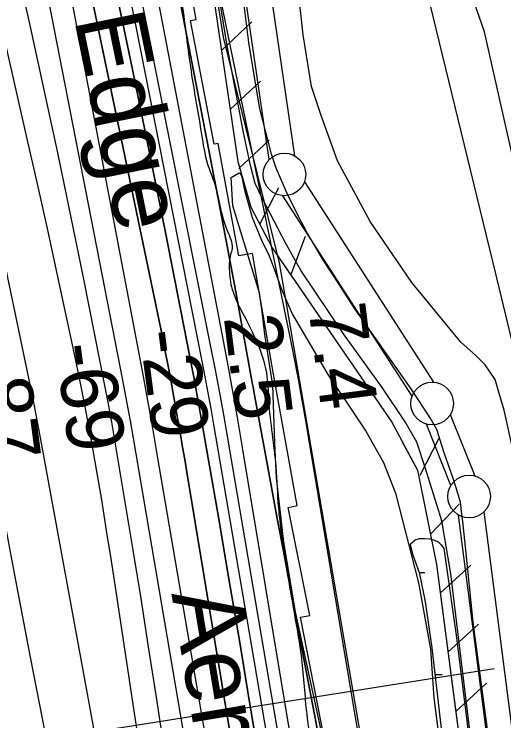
# Model space of a CAD drawing. Extents: x 3694830 to 3732949, y 415201 to 440970.
# Drawn here: x 3717944 to 3718519, y 427603 to 428432 of the extents above; entities that cross this region are included whole.
import ezdxf

# ---------------------------------------------------------------- set-up
doc = ezdxf.new("R2010")
doc.units = 0
for name, color, linetype in [('V-FLOD-BASE', 7, 'Continuous'), ('V-LEVE-TOET', 7, 'Continuous'), ('V-RIVR-EDGE', 7, 'Continuous'), ('V-RIVR-IDEN', 7, 'Continuous'), ('V-RIVR-RANG', 7, 'Continuous'), ('V-ROAD-CNTR', 7, 'Continuous'), ('V-RRAP-FSHR', 7, 'Continuous'), ('V-RRAP-RVMT', 7, 'Continuous'), ('V-SITE-VEGE', 7, 'Continuous'), ('V-SURV-LINE', 7, 'Continuous'), ('V-TOPO-DPTH', 7, 'Continuous'), ('V-TOPO-MAJR', 7, 'Continuous'), ('V-TOPO-MINR', 7, 'Continuous'), ('V-TOPO-WATR', 7, 'Continuous'), ('V-WETL-SWMP', 7, 'Continuous')]:
    doc.layers.add(name, color=color, linetype=linetype)

msp = doc.modelspace()

# ---------------------------------------------------------------- linework, layer by layer
at = {"layer": 'V-FLOD-BASE'}
for points in [[(3718219.62, 428399.09), (3718212.85, 428452.54), (3718199.27, 428543.42), (3718188.87, 428628.95), (3718177.42, 428719.83), (3718159.68, 428844.93), (3718145.09, 428956.12), (3718130.01, 429081.2), (3718119.62, 429167.27), (3718101.35, 429295.57)], [(3718513.31, 427490.65), (3718482.96, 427718.65), (3718473.71, 427807.37), (3718470.62, 427836.77), (3718469.59, 427845.54), (3718468.05, 427859.47), (3718462.38, 427877.52), (3718459.29, 427887.32), (3718448.47, 427918.79), (3718440.23, 427945.1), (3718432.49, 427958.51), (3718410.84, 427991.53), (3718343.31, 428087.5), (3718325.78, 428114.84), (3718307.22, 428143.22), (3718288.14, 428175.72), (3718280.93, 428189.13), (3718265.46, 428219.05), (3718251.55, 428251.55), (3718245.88, 428268.06), (3718232.49, 428321.2), (3718228.37, 428344.41), (3718219.62, 428399.09)]]:
    msp.add_lwpolyline(points, dxfattribs=at)
at = {"layer": 'V-LEVE-TOET'}
for points in [[(3718283.32, 428407.92), (3718273.47, 428497.72), (3718263.58, 428575.23), (3718252.6, 428646.87), (3718230.59, 428774.65), (3718211.77, 428898.68), (3718196.68, 429019.49), (3718184.68, 429103.42), (3718172.66, 429185.21), (3718155.44, 429307.1), (3718144.92, 429357.9), (3718140.26, 429402.8), (3718136.12, 429443.42), (3718130.36, 429475.5), (3718115.58, 429530.59), (3718100.29, 429591.02), (3718092.88, 429611.35)], [(3718194.17, 428395.2), (3718178.46, 428491.96), (3718169.09, 428565.73), (3718160.75, 428627.75), (3718142.49, 428760.32), (3718130.57, 428867.76), (3718124.88, 428925.49), (3718115.98, 428978.42), (3718109.27, 429050.04), (3718097.76, 429120.61)], [(3718508.61, 428003.77), (3718496.92, 428020.78), (3718486.29, 428031.42), (3718468.22, 428047.38), (3718410.82, 428117.58), (3718361.93, 428188.84), (3718323.68, 428260.1), (3718304.55, 428313.27), (3718292.87, 428347.3), (3718283.32, 428407.92)], [(3718480.45, 427578.98), (3718465.08, 427704.46), (3718456.59, 427775.71), (3718445.98, 427837.91), (3718426.33, 427900.13), (3718416.77, 427929.9), (3718402.96, 427953.84), (3718375.86, 427994.25), (3718330.69, 428057.01), (3718280.73, 428130.92), (3718263.2, 428162.3), (3718235.04, 428216.54), (3718227.07, 428233.56), (3718221.23, 428254.83), (3718212.74, 428295.23), (3718194.17, 428395.2)], [(3718587.13, 427524.17), (3718573.35, 427643.27), (3718557.44, 427760.24), (3718545.77, 427831.49), (3718529.85, 427919.75), (3718519.23, 427967.61), (3718512.86, 427988.88), (3718508.61, 428003.77)]]:
    msp.add_lwpolyline(points, dxfattribs=at)
at = {"layer": 'V-RIVR-EDGE'}
msp.add_spline([(3716285.15, 433216.71), (3716310.38, 433178.21), (3716330.2, 433149.68), (3716351.38, 433122.49), (3716380.66, 433076.75), (3716399.14, 433050.48), (3716447.79, 432976.21), (3716475.25, 432930.47), (3716501.83, 432891.07), (3716527.51, 432851.22), (3716586.04, 432749.34), (3716608.1, 432711.75), (3716608.09, 432707.68), (3716608.07, 432700.45), (3716613.02, 432690.94), (3716627.43, 432664.23), (3716633.27, 432651.55), (3716643.19, 432639.32), (3716675.17, 432589.5), (3716706.24, 432538.33), (3716726.94, 432498.04), (3716741.33, 432463.64), (3716748.51, 432442.82), (3716788.59, 432378.52), (3716817.43, 432339.56), (3716842.2, 432297.45), (3716889.46, 432209.61), (3716920.5, 432144.42), (3716938.04, 432109.56), (3716956.5, 432075.15), (3716988.92, 432022.62), (3717009.18, 431986.85), (3717026.3, 431960.13), (3717062.32, 431897.65), (3717093.37, 431840.15), (3717112.26, 431799.86), (3717149.12, 431711.14), (3717176.54, 431644.61), (3717201.25, 431580.79), (3717210.68, 431556.35), (3717248.47, 431478.94), (3717267.81, 431435.48), (3717289.41, 431392.93), (3717306.48, 431346.77), (3717328.07, 431301.04), (3717339.31, 431276.6), (3717352.34, 431244.01), (3717362.7, 431226.35), (3717376.21, 431205.52), (3717389.26, 431178.36), (3717401.37, 431141.7), (3717407.18, 431113.2), (3717409.87, 431101.89), (3717419.75, 431075.64), (3717452.49, 430968.85), (3717469.09, 430916.81), (3717483.44, 430865.23), (3717505.45, 430810.01), (3717526.57, 430753.44), (3717540.49, 430715.43), (3717579.07, 430593.25), (3717599.25, 430526.28), (3717616.31, 430474.69), (3717628.88, 430437.13), (3717638.74, 430405), (3717647.69, 430364.28), (3717653.48, 430331.72), (3717658.42, 430314.52), (3717667.85, 430290.08), (3717679.53, 430260.66), (3717690.34, 430242.1), (3717695.71, 430221.28), (3717698.37, 430200.03), (3717697.85, 430171.99), (3717701.42, 430152.99), (3717705.91, 430140.77), (3717716.26, 430119.95), (3717727.97, 430100.48), (3717735.6, 430076.49), (3717737.82, 430059.31), (3717749.05, 430029.89), (3717760.76, 430011.77), (3717771.56, 429990.04), (3717776.48, 429968.33), (3717783.19, 429941.63), (3717791.73, 429917.65), (3717803.43, 429898.63), (3717812.42, 429876.45), (3717819.16, 429857.44), (3717834.88, 429816.71), (3717846.52, 429770.11), (3717854.12, 429734.82), (3717863.55, 429706.31), (3717878.83, 429667.39), (3717891.37, 429622.59), (3717903.49, 429586.39), (3717917.82, 429530.29), (3717931.71, 429476.45), (3717959.46, 429363.79), (3717976.51, 429307.23), (3717987.25, 429262.44), (3718014.11, 429153.85), (3718027.51, 429090.07), (3718040.47, 429028.09), (3718052.52, 428962.5), (3718057.84, 428919.98), (3718056.9, 428903.25), (3718056.86, 428887.88), (3718057.71, 428868.43), (3718061.29, 428850.79), (3718065.77, 428833.6), (3718082.36, 428779.3), (3718091.33, 428748.08), (3718100.28, 428710.98), (3718111.45, 428657.14), (3718116.36, 428631.81), (3718128.31, 428525.97), (3718136.77, 428473.05), (3718141.66, 428440.03), (3718152.32, 428360.88), (3718163.9, 428291.22), (3718171.05, 428256.38), (3718178.23, 428236.47), (3718193.92, 428178.55), (3718199.74, 428157.29), (3718197.91, 428150.06), (3718196.52, 428133.33), (3718197.39, 428121.12), (3718204.12, 428098.04), (3718215.36, 428075.41), (3718227.96, 428049.6), (3718240.08, 428011.59), (3718242.71, 427978.58), (3718251.11, 427901.24), (3718254.15, 427852.85), (3718257.69, 427822.1), (3718271.5, 427736.15), (3718281.74, 427671.92), (3718287.91, 427606.34), (3718295.91, 427551.61), (3718303.87, 427477.44), (3718310.12, 427447.13), (3718323.14, 427407.76), (3718345.15, 427350.28), (3718351.41, 427321.78), (3718363.48, 427267.49), (3718378.28, 427217.26), (3718397.99, 427141.25), (3718402.87, 427105.52), (3718405.92, 427056.68), (3718404.86, 426993.38), (3718419.58, 426915.12), (3718427.13, 426857.67), (3718428.77, 426789.85), (3718439.53, 426753.19), (3718453.89, 426709.75), (3718458.33, 426677.18), (3718461.82, 426625.18), (3718465.34, 426583.57), (3718482.71, 426479.53), (3718492.52, 426423.89), (3718501, 426378.2), (3718502.74, 426350.16), (3718512.91, 426256.09), (3718518.23, 426213.12), (3718524.03, 426182.81), (3718533.44, 426148.88), (3718540.93, 426069.28), (3718548.93, 426010.93), (3718557.81, 425944.44), (3718573.42, 425858.94), (3718584.55, 425787.48), (3718587.61, 425745.42), (3718587.56, 425725.97), (3718607.51, 425567.22), (3718614.55, 425488.07), (3718638.22, 425368.64), (3718641.26, 425318.45), (3718641.09, 425249.72), (3718640.1, 425214), (3718649.84, 425130.78), (3718658.73, 425069.26), (3718661.82, 425037.15), (3718660.41, 425016.36), (3718674.96, 424864.4), (3718675.73, 424812.85), (3718692.62, 424694.79), (3718696.05, 424618.82), (3718696.4, 424575.87), (3718706.12, 424484.51), (3718711.87, 424431.59), (3718715.41, 424403.09), (3718735.93, 424289.1), (3718746.6, 424215.37), (3718759.9, 424108.63), (3718772.36, 424027.21), (3718777.72, 423998.26), (3718795.91, 423858.04), (3718805.72, 423804.21), (3718812.44, 423776.61), (3718829, 423707.39), (3718835.67, 423662.61), (3718835.09, 423611.97), (3718835, 423576.7), (3718839.35, 423505.25), (3718842.4, 423460.03), (3718850.42, 423412.53), (3718863.4, 423357.79), (3718870.56, 423326.57), (3718873.56, 423260.55), (3718878.86, 423208.99), (3718893.63, 423148.36), (3718899, 423126.2), (3718912.45, 423080.04), (3718927.23, 423022.58), (3718930.77, 422992.73), (3718937.45, 422950.21), (3718945.92, 422900.45), (3718952.63, 422870.59), (3718968.72, 422795.95), (3718969.56, 422769.72), (3718968.13, 422738.52), (3718972.12, 422707.77), (3718981.05, 422661.17), (3718990.85, 422602.82), (3719006.89, 422506.47), (3719010.81, 422446.32), (3719014.37, 422425.06), (3719022.44, 422393.39), (3719033.2, 422359), (3719050.26, 422307.87), (3719062.77, 422249.05), (3719077.1, 422190.24), (3719087.85, 422149.06)], degree=3, dxfattribs=at)
at = {"layer": 'V-RIVR-RANG'}
msp.add_line((3718507.66, 427664.04), (3717677.9, 427533.27), dxfattribs=at)
at = {"layer": 'V-ROAD-CNTR'}
msp.add_lwpolyline([(3717815.68, 430558.65), (3717990.84, 430054.68), (3718115.31, 429687.21), (3718252.63, 429181.3), (3718402.43, 428566.28), (3718512.86, 428111.59), (3718531.2, 428036.93), (3718568.86, 427831.53), (3718621.06, 427488.45), (3718693.06, 426929.29), (3718838.59, 425820.56), (3718920.42, 425193.38), (3718947.54, 424793.91)], dxfattribs=at)
at = {"layer": 'V-RRAP-FSHR'}
for p, q in [((3718187.37, 428389.53), (3718222.83, 428423.1)), ((3718197.64, 428320.29), (3718233.1, 428353.86)), ((3718207.91, 428251.05), (3718243.37, 428284.62)), ((3718232.36, 428185.67), (3718254.77, 428229.05)), ((3718268.84, 428126.07), (3718285.93, 428171.81)), ((3718420.58, 427891.18), (3718442.79, 427934.67)), ((3718432.62, 427821.92), (3718466.27, 427857.3)), ((3718444.18, 427752.92), (3718480.2, 427785.88)), ((3718453.26, 427683.52), (3718489.28, 427716.48)), ((3718462.34, 427614.11), (3718498.36, 427647.07))]:
    msp.add_line(p, q, dxfattribs=at)
for points in [[(3716064.71, 433686.1), (3716227.83, 433371.9), (3716520.26, 432907.71), (3717100.53, 431896.08), (3717253.72, 431580.22), (3717403.09, 431264.36), (3717634.3, 430552.25), (3717888.13, 429748.16), (3718009.86, 429314.27), (3718099.3, 428952.69), (3718115.84, 428867.04), (3718189.33, 428405.15), (3718255, 428140.67), (3718391.12, 427348.28)], [(3717466.36, 431122.74), (3717599.65, 430720.93), (3717706.57, 430384.76), (3717801.33, 430082.96), (3717862.54, 429898.61), (3717882.46, 429834.63), (3717990.02, 429618.85), (3718021.05, 429549.34), (3718032.02, 429517.21), (3718067.52, 429247.01), (3718161.86, 428561.59), (3718206.68, 428259.33), (3718221.76, 428205.86), (3718246.87, 428158.02), (3718387.51, 427953.51), (3718417.38, 427897.22), (3718439.77, 427786.61), (3718554.49, 426909.74), (3718636.74, 426261.07), (3718740.75, 425428.94), (3718783.56, 425184.07), (3718800.84, 424873.2)], [(3718131.63, 428781.19), (3718161.86, 428561.59), (3718206.68, 428259.33), (3718221.76, 428205.86), (3718246.87, 428158.02), (3718285.58, 428101.73)], [(3718399.29, 427931.31), (3718417.38, 427897.22), (3718439.77, 427786.61), (3718491.7, 427389.69)]]:
    msp.add_lwpolyline(points, dxfattribs=at)
at = {"layer": 'V-RRAP-RVMT'}
for p, q in [((3718157.61, 428425.91), (3718131.71, 428573.71)), ((3718151.15, 428424.77), (3718157.61, 428425.91)), ((3718178.85, 428279.7), (3718151.15, 428424.77)), ((3718183.52, 428280.67), (3718178.85, 428279.7)), ((3718207.57, 428148.83), (3718183.52, 428280.67)), ((3718223.72, 428151.57), (3718207.57, 428148.83)), ((3718248.57, 428009.69), (3718223.72, 428151.57)), ((3718276.29, 427855.81), (3718248.57, 428009.69)), ((3718265.73, 427853.35), (3718276.29, 427855.81)), ((3718290.91, 427726.8), (3718265.73, 427853.35)), ((3718280.12, 427724.63), (3718290.91, 427726.8)), ((3718310.48, 427570.65), (3718280.12, 427724.63))]:
    msp.add_line(p, q, dxfattribs=at)
at = {"layer": 'V-SITE-VEGE'}
for points in [[(3718668.1, 427579.81), (3718656.43, 427652.12), (3718637.33, 427741.45), (3718619.29, 427866.93), (3718598.06, 427957.32), (3718573.64, 428070.04), (3718546.03, 428191.27), (3718496.14, 428411.4), (3718468.62, 428490.58), (3718444.34, 428581.5), (3718409.52, 428711.99), (3718377.83, 428823.24), (3718363.07, 428884.21), (3718351.49, 428935.54), (3718344.16, 428979.38), (3718325.23, 429069.22), (3718302.03, 429162.27), (3718271.39, 429267.1), (3718225.06, 429472.45)], [(3718309.22, 427570.35), (3718274.19, 427730.92), (3718260.4, 427812.81), (3718251.92, 427888.31), (3718249.8, 427928.72), (3718247.7, 427996.77), (3718238.15, 428056.33), (3718234.97, 428082.91), (3718231.79, 428105.24), (3718200.51, 428207.37), (3718198.56, 428240.44), (3718207.96, 428245.94), (3718210.78, 428242.8), (3718214.81, 428224.35), (3718223.31, 428193.5), (3718234.47, 428166.92), (3718243.5, 428148.84), (3718250.94, 428129.16), (3718258.37, 428108.42), (3718270.59, 428079.71), (3718312.04, 428009.51), (3718334.89, 427976.01), (3718356.67, 427943.04), (3718377.4, 427906.34), (3718391.74, 427870.18), (3718418.82, 427764.9), (3718432.62, 427687.27), (3718436.85, 427629.85), (3718450.63, 427519.79)]]:
    msp.add_lwpolyline(points, dxfattribs=at)
at = {"layer": 'V-SURV-LINE'}
for points in [[(3718088.92, 429528.08), (3718273.2, 428266.13)], [(3718243.51, 428261.82), (3718059.24, 429523.77)], [(3718284.69, 428235.53), (3718436.43, 428000.4)], [(3718411.22, 427984.14), (3718259.48, 428219.28)], [(3718455.99, 427962.46), (3718484.66, 427890.44)], [(3718456.79, 427879.33), (3718428.12, 427951.35)], [(3718599.52, 426806.69), (3718465.79, 427844.58)], [(3718495.55, 427848.42), (3718629.27, 426810.53)]]:
    msp.add_lwpolyline(points, dxfattribs=at)
for centre in [(3718261.24, 428244.2), (3718434.66, 427975.47), (3718478.12, 427866.32)]:
    msp.add_circle(centre, 25, dxfattribs=at)
at = {"layer": 'V-TOPO-DPTH'}
for points in [[(3718210.69, 427338.74), (3718112.37, 427913.65), (3718106.7, 427946.3), (3718100.9, 427978.92), (3718094.92, 428011.51), (3718088.83, 428044.08), (3718014.15, 428436.82), (3718000.65, 428506.85), (3717986.89, 428576.83), (3717972.76, 428646.74), (3717958.37, 428716.59), (3717931.41, 428845.82), (3717930.31, 428851.02), (3717929.18, 428856.22), (3717928.03, 428861.41), (3717926.85, 428866.6), (3717914.22, 428921.53), (3717906.65, 428954.17), (3717898.98, 428986.78), (3717891.19, 429019.36), (3717883.3, 429051.92), (3717683.47, 429869.42)], [(3718210.69, 427338.74), (3718112.37, 427913.65), (3718106.7, 427946.3), (3718100.9, 427978.92), (3718094.92, 428011.51), (3718088.83, 428044.08), (3718014.15, 428436.82), (3718000.65, 428506.85), (3717986.89, 428576.83), (3717972.76, 428646.74), (3717958.37, 428716.59), (3717931.41, 428845.82), (3717930.31, 428851.02), (3717929.18, 428856.22), (3717928.03, 428861.41), (3717926.85, 428866.6), (3717914.22, 428921.53), (3717906.65, 428954.17), (3717898.98, 428986.78), (3717891.19, 429019.36), (3717883.3, 429051.92), (3717683.47, 429869.42)], [(3718273.69, 427471.02), (3718194, 427939.34), (3718189.6, 427964.55), (3718185.06, 427989.72), (3718180.31, 428014.86), (3718175.42, 428039.98), (3718042.68, 428706.66), (3718037.05, 428734.21), (3718031.23, 428761.72), (3718025.14, 428789.16), (3718018.87, 428816.57), (3718012.38, 428843.93), (3718005.78, 428871.26), (3717999.01, 428898.55), (3717992.14, 428925.81), (3717817.25, 429611.38)], [(3718273.69, 427471.02), (3718194, 427939.34), (3718189.6, 427964.55), (3718185.06, 427989.72), (3718180.31, 428014.86), (3718175.42, 428039.98), (3718042.68, 428706.66), (3718037.05, 428734.21), (3718031.23, 428761.72), (3718025.14, 428789.16), (3718018.87, 428816.57), (3718012.38, 428843.93), (3718005.78, 428871.26), (3717999.01, 428898.55), (3717992.14, 428925.81), (3717817.25, 429611.38)], [(3717851.18, 429375.76), (3717876.61, 429272.19), (3717961.59, 428920.98), (3717968.24, 428893.09), (3717974.77, 428865.17), (3717981.12, 428837.2), (3717987.34, 428809.21), (3718041.88, 428559.98), (3718062.43, 428464.6), (3718082.56, 428369.14), (3718102.06, 428273.54), (3718121.15, 428177.86), (3718154.04, 428010.15), (3718156.33, 427998.24), (3718158.57, 427986.33), (3718160.73, 427974.41), (3718162.83, 427962.47), (3718183.67, 427841.92), (3718196.06, 427769.68), (3718208.31, 427697.42), (3718220.36, 427625.12), (3718232.27, 427552.8)], [(3718232.27, 427552.8), (3718220.36, 427625.12), (3718208.31, 427697.42), (3718196.06, 427769.68), (3718183.67, 427841.92), (3718162.83, 427962.47), (3718160.73, 427974.41), (3718158.57, 427986.33), (3718156.33, 427998.24), (3718154.04, 428010.15), (3718121.15, 428177.86), (3718102.06, 428273.54), (3718082.56, 428369.14), (3718062.43, 428464.6), (3718041.88, 428559.98), (3717987.34, 428809.21), (3717981.12, 428837.2), (3717974.77, 428865.17), (3717968.24, 428893.09), (3717961.59, 428920.98), (3717876.61, 429272.19), (3717851.18, 429375.76)], [(3718062.45, 428842.78), (3718183.03, 428217.84), (3718190.13, 428180.71), (3718197.15, 428143.56), (3718204.04, 428106.38), (3718210.86, 428069.19), (3718222.65, 428004.2), (3718223.5, 427999.5), (3718224.36, 427994.79), (3718225.22, 427990.09), (3718226.08, 427985.39), (3718238.46, 427917.71), (3718245.55, 427879.18), (3718252.71, 427840.66), (3718259.97, 427802.16), (3718267.28, 427763.66), (3718355.73, 427301.4)], [(3717956.61, 428829.09), (3718115.96, 428063.02), (3718118.69, 428049.68), (3718121.38, 428036.34), (3718123.99, 428022.99), (3718126.56, 428009.62), (3718129.06, 427996.25), (3718131.52, 427982.86), (3718133.91, 427969.46), (3718136.26, 427956.06), (3718136.69, 427953.6), (3718139.21, 427938.96), (3718141.71, 427924.31), (3718144.18, 427909.66), (3718146.62, 427895.01), (3718249.26, 427276)], [(3717956.61, 428829.09), (3718115.96, 428063.02), (3718118.69, 428049.68), (3718121.38, 428036.34), (3718123.99, 428022.99), (3718126.56, 428009.62), (3718129.06, 427996.25), (3718131.52, 427982.86), (3718133.91, 427969.46), (3718136.26, 427956.06), (3718136.69, 427953.6), (3718139.21, 427938.96), (3718141.71, 427924.31), (3718144.18, 427909.66), (3718146.62, 427895.01), (3718249.26, 427276)]]:
    msp.add_lwpolyline(points, dxfattribs=at)
at = {"layer": 'V-TOPO-MAJR'}
msp.add_lwpolyline([(3718149.84, 427548.76), (3718139.39, 427610.8), (3718084, 427934.64), (3718080.4, 427955.24), (3718076.71, 427975.82), (3718072.87, 427996.37), (3718068.94, 428016.91), (3717966.76, 428540.49), (3717956.48, 428592.33), (3717945.97, 428644.12), (3717935.12, 428695.84), (3717924.06, 428747.52), (3717919.12, 428770.22), (3717910.27, 428810.49), (3717901.31, 428850.74), (3717892.19, 428890.94), (3717882.95, 428931.12), (3717678.7, 429811.12)], dxfattribs=at)
at = {"layer": 'V-TOPO-MINR'}
for points in [[(3718210.69, 427338.74), (3718112.37, 427913.65), (3718106.7, 427946.3), (3718100.9, 427978.92), (3718094.92, 428011.51), (3718088.83, 428044.08), (3718014.15, 428436.82), (3718000.65, 428506.85), (3717986.89, 428576.83), (3717972.76, 428646.74), (3717958.37, 428716.59), (3717931.41, 428845.82), (3717930.31, 428851.02), (3717929.18, 428856.22), (3717928.03, 428861.41), (3717926.85, 428866.6), (3717914.22, 428921.53), (3717906.65, 428954.17), (3717898.98, 428986.78), (3717891.19, 429019.36), (3717883.3, 429051.92), (3717683.47, 429869.42)], [(3718273.69, 427471.02), (3718194, 427939.34), (3718189.6, 427964.55), (3718185.06, 427989.72), (3718180.31, 428014.86), (3718175.42, 428039.98), (3718042.68, 428706.66), (3718037.05, 428734.21), (3718031.23, 428761.72), (3718025.14, 428789.16), (3718018.87, 428816.57), (3718012.38, 428843.93), (3718005.78, 428871.26), (3717999.01, 428898.55), (3717992.14, 428925.81), (3717817.25, 429611.38)], [(3718354.49, 427550.72), (3718344.82, 427607.48), (3718285.95, 427957.36), (3718282.1, 427979.53), (3718278.09, 428001.67), (3718273.84, 428023.76), (3718269.44, 428045.83), (3718177.16, 428495.78), (3718163.52, 428561.31), (3718149.64, 428626.78), (3718135.39, 428692.18), (3718120.89, 428757.52), (3718108.21, 428813.95), (3718099.76, 428851.01), (3718091.16, 428888.03), (3718082.35, 428925.01), (3718073.39, 428961.94), (3717928.91, 429549.96)], [(3718042.55, 427566.44), (3718030.04, 427634.79), (3717976.15, 427928.85), (3717973.02, 427945.57), (3717969.8, 427962.28), (3717966.46, 427978.96), (3717963.03, 427995.62), (3717922.46, 428188.96), (3717899.67, 428295.51), (3717876.34, 428401.94), (3717852.18, 428508.18), (3717827.48, 428614.3), (3717790.1, 428772.12), (3717783.59, 428799.22), (3717776.97, 428826.29), (3717770.17, 428853.32), (3717763.25, 428880.32), (3717712.32, 429076.48), (3717679.15, 429201.34), (3717645.05, 429325.93), (3717609.54, 429450.14)], [(3718247.57, 427545.74), (3718235.22, 427619.19), (3718222.73, 427692.61), (3718178.43, 427950.91), (3718175.17, 427969.48), (3718171.82, 427988.03), (3718168.33, 428006.56), (3718164.75, 428025.06), (3718086.74, 428419.77), (3718071.61, 428494.71), (3718056.08, 428569.57), (3718039.93, 428644.3), (3718023.38, 428718.95), (3718005.59, 428797.66), (3717997.52, 428832.85), (3717989.3, 428868.02), (3717980.87, 428903.13), (3717972.28, 428938.21), (3717846.84, 429443.9)], [(3718162.91, 427287.06), (3718110.57, 427633.05), (3718101.83, 427689.8), (3718092.9, 427746.52), (3718083.68, 427803.19), (3718074.26, 427859.83), (3718058.42, 427953.53), (3718056.73, 427963.29), (3718054.98, 427973.04), (3718053.14, 427982.77), (3718051.25, 427992.49), (3718025.54, 428121.45), (3718010.49, 428195.59), (3717995.09, 428269.66), (3717979.18, 428343.61), (3717962.93, 428417.5), (3717877.93, 428797.52), (3717872.69, 428820.8), (3717867.39, 428844.07), (3717862.02, 428867.33), (3717856.6, 428890.57), (3717793.84, 429157.85), (3717765.36, 429276.4), (3717736.09, 429394.75)], [(3718232.27, 427552.8), (3718220.36, 427625.12), (3718208.31, 427697.42), (3718196.06, 427769.68), (3718183.67, 427841.92), (3718162.83, 427962.47), (3718160.73, 427974.41), (3718158.57, 427986.33), (3718156.33, 427998.24), (3718154.04, 428010.15), (3718121.15, 428177.86), (3718102.06, 428273.54), (3718082.56, 428369.14), (3718062.43, 428464.6), (3718041.88, 428559.98), (3717987.34, 428809.21), (3717981.12, 428837.2), (3717974.77, 428865.17), (3717968.24, 428893.09), (3717961.59, 428920.98), (3717876.61, 429272.19), (3717851.18, 429375.76)], [(3717980.95, 427585.75), (3717963.28, 427677.9), (3717945.54, 427770.04), (3717923.81, 427882.55), (3717916.65, 427918.54), (3717909.22, 427954.48), (3717901.39, 427990.34), (3717893.3, 428026.13), (3717752.82, 428631.83), (3717745.66, 428662.07), (3717738.33, 428692.26), (3717730.73, 428722.39), (3717722.96, 428752.48), (3717714.85, 428782.47), (3717706.45, 428812.38), (3717697.65, 428842.17), (3717603.86, 429133.21), (3717519.12, 429277.02), (3717412.88, 429330.47), (3717295.88, 429336.08), (3717221.32, 429293.71), (3717141.35, 429219.45)], [(3718130.67, 427311.08), (3718063.65, 427754.83), (3718058.14, 427790.69), (3718052.5, 427826.53), (3718046.67, 427862.34), (3718040.71, 427898.13), (3718034.42, 427933.86), (3718027.82, 427969.53), (3718020.75, 428005.11), (3718013.36, 428040.62), (3718005.93, 428075.17), (3717994.5, 428127.9), (3717982.94, 428180.6), (3717971.2, 428233.26), (3717959.34, 428285.89), (3717836.96, 428824.31)], [(3718249.26, 427276), (3718146.62, 427895.01), (3718144.18, 427909.66), (3718141.71, 427924.31), (3718139.21, 427938.96), (3718136.69, 427953.6), (3718136.26, 427956.06), (3718133.91, 427969.46), (3718131.52, 427982.86), (3718129.06, 427996.25), (3718126.56, 428009.62), (3718123.99, 428022.99), (3718121.38, 428036.34), (3718118.69, 428049.68), (3718115.96, 428063.02), (3717956.61, 428829.09)], [(3718323.03, 427255.63), (3718211.56, 427926.12), (3718205.99, 427958.91), (3718200.25, 427991.68), (3718194.28, 428024.4), (3718188.14, 428057.09), (3718109.03, 428470.38)]]:
    msp.add_lwpolyline(points, dxfattribs=at)
at = {"layer": 'V-TOPO-WATR'}
msp.add_lwpolyline([(3718355.73, 427301.4), (3718267.28, 427763.66), (3718259.97, 427802.16), (3718252.71, 427840.66), (3718245.55, 427879.18), (3718238.46, 427917.71), (3718226.08, 427985.39), (3718225.22, 427990.09), (3718224.36, 427994.79), (3718223.5, 427999.5), (3718222.65, 428004.2), (3718210.86, 428069.19), (3718204.04, 428106.38), (3718197.15, 428143.56), (3718190.13, 428180.71), (3718183.03, 428217.84), (3718062.45, 428842.78)], dxfattribs=at)
at = {"layer": 'V-WETL-SWMP'}
for p, q in [((3718419.82, 427777.22), (3718425.98, 427777.29)), ((3718438.43, 427657.36), (3718446.57, 427657.46))]:
    msp.add_line(p, q, dxfattribs=at)
msp.add_lwpolyline([(3718450.11, 427557.02), (3718434.74, 427688.88), (3718426.78, 427742.58), (3718420.42, 427775.54), (3718412.45, 427797.35), (3718409.79, 427807.45), (3718409.26, 427810.64), (3718414.58, 427815.42), (3718419.9, 427817.02), (3718425.75, 427817.01), (3718432.13, 427816.48), (3718437.44, 427814.88), (3718441.7, 427813.29), (3718445.42, 427809.56), (3718448.6, 427805.31), (3718462.92, 427703.76), (3718486.78, 427511.81)], dxfattribs=at)

# ---------------------------------------------------------------- texts
at = {"layer": 'V-RIVR-IDEN'}
for s, rotation, p in [('Water Edge', 281.56013, (3717948.54, 428747.18)), ('Aerial ', 279.46232, (3718128.44, 427752.46))]:
    msp.add_text(s, height=83, rotation=rotation, dxfattribs=at).set_placement(p)
at = {"layer": 'V-RIVR-RANG'}
for s, rotation, p in [('7.4', 277.17833, (3718289.11, 428089.35)), ('2.5', 277.17833, (3718189.93, 428076.62)), ('-29', 277.45689, (3718090.9, 428059.48)), ('-69', 277.45689, (3717992.12, 428043.61)), ('-87', 277.45689, (3717892.73, 428032.46))]:
    msp.add_text(s, height=67, rotation=rotation, dxfattribs=at).set_placement(p)

doc.saveas('drawing.dxf')
